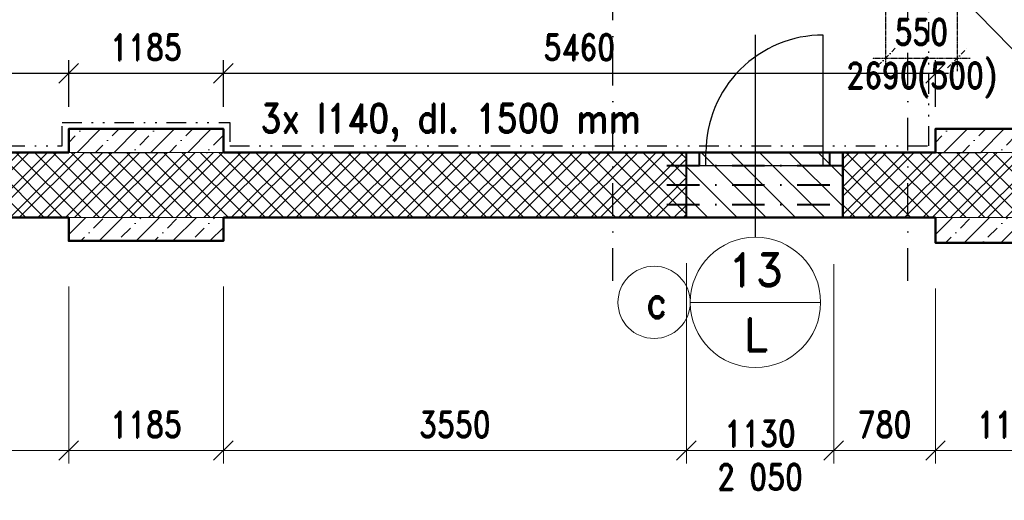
# Model space of a CAD drawing. Header units: millimetres. Extents: x -33711 to 550618, y -222428 to 596511.
# Tile 474 of 656: x 315595 to 323147, y -12908 to -9220. Entities that reach past the tile are written whole.
import ezdxf
from ezdxf.enums import TextEntityAlignment as Align

# ---------------------------------------------------------------- set-up
doc = ezdxf.new("R2010")
doc.units = ezdxf.units.MM
doc.linetypes.add('DASHDOT', pattern=[0.5, 0.25, -0.125, 0, -0.125])
doc.linetypes.add('DIVIDE', pattern=[8, 3, -1.5, 0.25, -1.5, 0.25, -1.5])
for name, color, linetype, lineweight in [('CKBUBLINY', 1, 'Continuous', 18), ('CKBUBLINY_POPIS', 3, 'Continuous', 25), ('IN_C_TLUSTA', 5, 'Continuous', 50), ('IN_KOTY', 4, 'Continuous', 13), ('IN_NS_TLUSTA', 1, 'Continuous', 40), ('IN_SRAFY', 8, 'Continuous', 9)]:
    doc.layers.add(name, color=color, linetype=linetype, lineweight=lineweight)
for name, color, linetype in [('IN_ podhledy', 2, 'Continuous'), ('IN_BP_SRAFA', 40, 'Continuous'), ('IN_C_OSA', 6, 'DASHDOT'), ('IN_C_TENKA', 7, 'Continuous'), ('IN_NS_TENKA', 20, 'Continuous'), ('IN_NS_VYPLNE OTVORU', 16, 'Continuous'), ('IN_TEXT', 7, 'Continuous')]:
    doc.layers.add(name, color=color, linetype=linetype)
doc.styles.add('Koty', font='romand.shx', dxfattribs={"width": 0.8})
doc.styles.add('ROMAND', font='romand.shx', dxfattribs={"width": 0.85})
doc.styles.get("Standard").update_dxf_attribs({"font": 'romand.shx', "width": 0.8})
doc.dimstyles.new('IN_100', dxfattribs={"dimtxt": 200, "dimasz": 150, "dimexe": 100, "dimexo": 350, "dimgap": 100, "dimtad": 1, "dimdec": 4, "dimrnd": 5, "dimdsep": 46, "dimtxsty": 'Koty', "dimblk": 'OBLIQUE', "dimcen": 40, "dimdle": 100, "dimclrd": 256, "dimclrt": 7, "dimadec": 0, "dimazin": 0, "dimtfac": 1, "dimtdec": 4, "dimtmove": 1, "dimatfit": 3, "dimldrblk": 'ARCHTICK', "dimfxl": 500, "dimtolj": 1, "dimtzin": 0, "dimlwd": -1, "dimlwe": -1, "dimarcsym": 0})
pattern_1 = [(45, (0, 0), (-106.06602, 106.06602), []), (45, (70.71, 0), (-106.06602, 106.06602), []), (135, (0, 0), (-70.710678, -70.710678), [])]

# ---------------------------------------------------------------- blocks, each defined once
blk = doc.blocks.new('_Oblique')
at = {"color": 0, "linetype": 'ByBlock', "lineweight": -2}
blk.add_line((-0.5, -0.5), (0.5, 0.5), dxfattribs=at)
blk = doc.blocks.new('*D127')
at = {"layer": 'DEFPOINTS', "color": 0, "transparency": 16777216}
for p in [(320708.5, -10737.6), (317157.5, -10917.6), (320708.5, -12524.9)]:
    blk.add_point(p, dxfattribs=at)
at = {"layer": 'IN_KOTY', "color": 0, "transparency": 16777216}
for p, q in [((320708.5, -11087.6), (320708.5, -12624.9)), ((317157.5, -11267.6), (317157.5, -12624.9))]:
    blk.add_line(p, q, dxfattribs=at)
at = {"layer": 'IN_KOTY', "transparency": 16777216}
blk.add_line((317057.5, -12524.9), (320808.5, -12524.9), dxfattribs=at)
at = {"layer": 'IN_KOTY', "transparency": 16777216, "xscale": 150, "yscale": 150, "zscale": 150, "rotation": 180}
blk.add_blockref('_Oblique', (317157.5, -12524.9), dxfattribs=at)
at = {"layer": 'IN_KOTY', "transparency": 16777216, "xscale": 150, "yscale": 150, "zscale": 150}
blk.add_blockref('_Oblique', (320708.5, -12524.9), dxfattribs=at)
at = {"layer": 'IN_KOTY', "color": 7, "transparency": 16777216, "insert": (318933, -12324.9), "char_height": 200, "attachment_point": 5, "style": 'Koty'}
blk.add_mtext('\\A1;3550', dxfattribs=at)
blk = doc.blocks.new('_ArchTick')
at = {"color": 0, "linetype": 'ByBlock', "lineweight": 13, "const_width": 0.15}
blk.add_lwpolyline([(-0.5, -0.5), (0.5, 0.5)], dxfattribs=at)
blk = doc.blocks.new('*D128')
at = {"layer": 'DEFPOINTS', "color": 0, "transparency": 16777216}
for p in [(320708.5, -10737.6), (321838, -10744.6), (321838, -12524.9)]:
    blk.add_point(p, dxfattribs=at)
at = {"layer": 'IN_KOTY', "color": 0, "transparency": 16777216}
for p, q in [((320708.5, -11087.6), (320708.5, -12624.9)), ((321838, -11094.6), (321838, -12624.9))]:
    blk.add_line(p, q, dxfattribs=at)
at = {"layer": 'IN_KOTY', "transparency": 16777216}
blk.add_line((320608.5, -12524.9), (321938, -12524.9), dxfattribs=at)
at = {"layer": 'IN_KOTY', "transparency": 16777216, "xscale": 150, "yscale": 150, "zscale": 150, "rotation": 180}
blk.add_blockref('_Oblique', (320708.5, -12524.9), dxfattribs=at)
at = {"layer": 'IN_KOTY', "transparency": 16777216, "xscale": 150, "yscale": 150, "zscale": 150}
blk.add_blockref('_Oblique', (321838, -12524.9), dxfattribs=at)
at = {"layer": 'IN_KOTY', "color": 7, "transparency": 16777216, "insert": (321273.2, -12561.1), "char_height": 200, "attachment_point": 5, "style": 'Koty'}
blk.add_mtext('\\A1;1130\\P2 050', dxfattribs=at)
blk = doc.blocks.new('CK_BUBBLE_2_0_0')
at = {"color": 0, "linetype": 'ByBlock', "lineweight": -2}
blk.add_line((1, 0), (-1, 0), dxfattribs=at)
blk.add_circle((0, 0), 1, dxfattribs=at)
blk = doc.blocks.new('*D382')
at = {"layer": 'DEFPOINTS', "color": 0, "transparency": 16777216}
for p in [(313285.5, -10737.6), (315971.5, -10917.6), (315971.5, -12524.9)]:
    blk.add_point(p, dxfattribs=at)
at = {"layer": 'IN_KOTY', "color": 0, "transparency": 16777216}
for p, q in [((313285.5, -11087.6), (313285.5, -12624.9)), ((315971.5, -11267.6), (315971.5, -12624.9))]:
    blk.add_line(p, q, dxfattribs=at)
at = {"layer": 'IN_KOTY', "transparency": 16777216}
blk.add_line((313185.5, -12524.9), (316071.5, -12524.9), dxfattribs=at)
at = {"layer": 'IN_KOTY', "transparency": 16777216, "xscale": 150, "yscale": 150, "zscale": 150, "rotation": 180}
blk.add_blockref('_Oblique', (313285.5, -12524.9), dxfattribs=at)
at = {"layer": 'IN_KOTY', "transparency": 16777216, "xscale": 150, "yscale": 150, "zscale": 150}
blk.add_blockref('_Oblique', (315971.5, -12524.9), dxfattribs=at)
at = {"layer": 'IN_KOTY', "color": 7, "transparency": 16777216, "insert": (314628.5, -12324.9), "char_height": 200, "attachment_point": 5, "style": 'Koty'}
blk.add_mtext('\\A1;2685', dxfattribs=at)
blk = doc.blocks.new('*D383')
at = {"layer": 'DEFPOINTS', "color": 0, "transparency": 16777216}
for p in [(315971.5, -10917.6), (317157.5, -10917.6), (317157.5, -12524.9)]:
    blk.add_point(p, dxfattribs=at)
at = {"layer": 'IN_KOTY', "color": 0, "transparency": 16777216}
for p, q in [((315971.5, -11267.6), (315971.5, -12624.9)), ((317157.5, -11267.6), (317157.5, -12624.9))]:
    blk.add_line(p, q, dxfattribs=at)
at = {"layer": 'IN_KOTY', "transparency": 16777216}
blk.add_line((315871.5, -12524.9), (317257.5, -12524.9), dxfattribs=at)
at = {"layer": 'IN_KOTY', "transparency": 16777216, "xscale": 150, "yscale": 150, "zscale": 150, "rotation": 180}
blk.add_blockref('_Oblique', (315971.5, -12524.9), dxfattribs=at)
at = {"layer": 'IN_KOTY', "transparency": 16777216, "xscale": 150, "yscale": 150, "zscale": 150}
blk.add_blockref('_Oblique', (317157.5, -12524.9), dxfattribs=at)
at = {"layer": 'IN_KOTY', "color": 7, "transparency": 16777216, "insert": (316564.5, -12324.9), "char_height": 200, "attachment_point": 5, "style": 'Koty'}
blk.add_mtext('\\A1;1185', dxfattribs=at)
blk = doc.blocks.new('*D384')
at = {"layer": 'DEFPOINTS', "color": 0, "transparency": 16777216}
for p in [(321838, -10744.6), (322618.5, -10931.6), (322618.5, -12524.9)]:
    blk.add_point(p, dxfattribs=at)
at = {"layer": 'IN_KOTY', "color": 0, "transparency": 16777216}
for p, q in [((321838, -11094.6), (321838, -12624.9)), ((322618.5, -11281.6), (322618.5, -12624.9))]:
    blk.add_line(p, q, dxfattribs=at)
at = {"layer": 'IN_KOTY', "transparency": 16777216}
blk.add_line((321738, -12524.9), (322718.5, -12524.9), dxfattribs=at)
at = {"layer": 'IN_KOTY', "transparency": 16777216, "xscale": 150, "yscale": 150, "zscale": 150, "rotation": 180}
blk.add_blockref('_Oblique', (321838, -12524.9), dxfattribs=at)
at = {"layer": 'IN_KOTY', "transparency": 16777216, "xscale": 150, "yscale": 150, "zscale": 150}
blk.add_blockref('_Oblique', (322618.5, -12524.9), dxfattribs=at)
at = {"layer": 'IN_KOTY', "color": 7, "transparency": 16777216, "insert": (322228.2, -12324.9), "char_height": 200, "attachment_point": 5, "style": 'Koty'}
blk.add_mtext('\\A1;780', dxfattribs=at)
blk = doc.blocks.new('*D385')
at = {"layer": 'DEFPOINTS', "color": 0, "transparency": 16777216}
for p in [(322618.5, -10931.6), (323804.5, -10931.6), (323804.5, -12524.9)]:
    blk.add_point(p, dxfattribs=at)
at = {"layer": 'IN_KOTY', "color": 0, "transparency": 16777216}
for p, q in [((322618.5, -11281.6), (322618.5, -12624.9)), ((323804.5, -11281.6), (323804.5, -12624.9))]:
    blk.add_line(p, q, dxfattribs=at)
at = {"layer": 'IN_KOTY', "transparency": 16777216}
blk.add_line((322518.5, -12524.9), (323904.5, -12524.9), dxfattribs=at)
at = {"layer": 'IN_KOTY', "transparency": 16777216, "xscale": 150, "yscale": 150, "zscale": 150, "rotation": 180}
blk.add_blockref('_Oblique', (322618.5, -12524.9), dxfattribs=at)
at = {"layer": 'IN_KOTY', "transparency": 16777216, "xscale": 150, "yscale": 150, "zscale": 150}
blk.add_blockref('_Oblique', (323804.5, -12524.9), dxfattribs=at)
at = {"layer": 'IN_KOTY', "color": 7, "transparency": 16777216, "insert": (323211.5, -12324.9), "char_height": 200, "attachment_point": 5, "style": 'Koty'}
blk.add_mtext('\\A1;1185', dxfattribs=at)
blk = doc.blocks.new('*D428')
at = {"layer": 'DEFPOINTS', "color": 0, "transparency": 16777216}
for p in [(315971.5, -10237.6), (315427.4, -10737.6), (315971.5, -10737.6)]:
    blk.add_point(p, dxfattribs=at)
at = {"layer": 'IN_KOTY', "transparency": 16777216}
blk.add_line((315427.4, -10137.6), (315427.4, -10837.6), dxfattribs=at)
at = {"layer": 'IN_KOTY', "color": 0, "transparency": 16777216}
for p, q in [((315621.5, -10237.6), (315327.4, -10237.6)), ((315621.5, -10737.6), (315327.4, -10737.6))]:
    blk.add_line(p, q, dxfattribs=at)
at = {"layer": 'IN_KOTY', "transparency": 16777216, "xscale": 150, "yscale": 150, "zscale": 150}
for p, rotation in [((315427.4, -10237.6), 90), ((315427.4, -10737.6), 270)]:
    blk.add_blockref('_Oblique', p, dxfattribs=dict(at, rotation=rotation))
at = {"layer": 'IN_KOTY', "color": 7, "transparency": 16777216, "insert": (315113.6, -9948.9), "char_height": 200, "attachment_point": 5, "rotation": 90, "style": 'Koty'}
blk.add_mtext('\\A1;500', dxfattribs=at)
blk = doc.blocks.new('*D429')
at = {"layer": 'DEFPOINTS', "color": 0, "linetype": 'DASHDOT', "transparency": 16777216}
for p in [(322235.5, -8267.6), (322785.5, -8267.6), (322785.5, -9514.3)]:
    blk.add_point(p, dxfattribs=at)
at = {"layer": 'IN_NS_TENKA', "color": 0, "linetype": 'DASHDOT', "transparency": 16777216}
for p, q in [((322235.5, -8617.6), (322235.5, -9614.3)), ((322785.5, -8617.6), (322785.5, -9614.3))]:
    blk.add_line(p, q, dxfattribs=at)
at = {"layer": 'IN_NS_TENKA', "linetype": 'DASHDOT', "transparency": 16777216}
blk.add_line((322135.5, -9514.3), (322885.5, -9514.3), dxfattribs=at)
at = {"layer": 'IN_NS_TENKA', "linetype": 'DASHDOT', "transparency": 16777216, "xscale": 150, "yscale": 150, "zscale": 150, "rotation": 180}
blk.add_blockref('_Oblique', (322235.5, -9514.3), dxfattribs=at)
at = {"layer": 'IN_NS_TENKA', "linetype": 'DASHDOT', "transparency": 16777216, "xscale": 150, "yscale": 150, "zscale": 150}
blk.add_blockref('_Oblique', (322785.5, -9514.3), dxfattribs=at)
at = {"layer": 'IN_NS_TENKA', "color": 7, "linetype": 'DASHDOT', "transparency": 16777216, "insert": (322510.5, -9514.3), "char_height": 200, "attachment_point": 5, "style": 'Koty'}
blk.add_mtext('\\A1;550\\P2690(500)', dxfattribs=at)
blk = doc.blocks.new('*D783')
at = {"layer": 'DEFPOINTS', "color": 0, "transparency": 16777216}
for p in [(315971.5, -9630.9), (310635.5, -10237.6), (315971.5, -10237.6)]:
    blk.add_point(p, dxfattribs=at)
at = {"layer": 'IN_ podhledy', "color": 0, "transparency": 16777216}
for p, q in [((310635.5, -9887.6), (310635.5, -9530.9)), ((315971.5, -9887.6), (315971.5, -9530.9))]:
    blk.add_line(p, q, dxfattribs=at)
at = {"layer": 'IN_ podhledy', "transparency": 16777216}
blk.add_line((310535.5, -9630.9), (316071.5, -9630.9), dxfattribs=at)
at = {"layer": 'IN_ podhledy', "transparency": 16777216, "xscale": 150, "yscale": 150, "zscale": 150, "rotation": 180}
blk.add_blockref('_Oblique', (310635.5, -9630.9), dxfattribs=at)
at = {"layer": 'IN_ podhledy', "transparency": 16777216, "xscale": 150, "yscale": 150, "zscale": 150}
blk.add_blockref('_Oblique', (315971.5, -9630.9), dxfattribs=at)
at = {"layer": 'IN_ podhledy', "color": 7, "transparency": 16777216, "insert": (313303.5, -9430.9), "char_height": 200, "attachment_point": 5, "style": 'Koty'}
blk.add_mtext('\\A1;5335', dxfattribs=at)
blk = doc.blocks.new('*D784')
at = {"layer": 'DEFPOINTS', "color": 0, "transparency": 16777216}
for p in [(317157.5, -9630.9), (315971.5, -10237.6), (317157.5, -10237.6)]:
    blk.add_point(p, dxfattribs=at)
at = {"layer": 'IN_ podhledy', "color": 0, "transparency": 16777216}
for p, q in [((315971.5, -9887.6), (315971.5, -9530.9)), ((317157.5, -9887.6), (317157.5, -9530.9))]:
    blk.add_line(p, q, dxfattribs=at)
at = {"layer": 'IN_ podhledy', "transparency": 16777216}
blk.add_line((315871.5, -9630.9), (317257.5, -9630.9), dxfattribs=at)
at = {"layer": 'IN_ podhledy', "transparency": 16777216, "xscale": 150, "yscale": 150, "zscale": 150, "rotation": 180}
blk.add_blockref('_Oblique', (315971.5, -9630.9), dxfattribs=at)
at = {"layer": 'IN_ podhledy', "transparency": 16777216, "xscale": 150, "yscale": 150, "zscale": 150}
blk.add_blockref('_Oblique', (317157.5, -9630.9), dxfattribs=at)
at = {"layer": 'IN_ podhledy', "color": 7, "transparency": 16777216, "insert": (316564.5, -9430.9), "char_height": 200, "attachment_point": 5, "style": 'Koty'}
blk.add_mtext('\\A1;1185', dxfattribs=at)
blk = doc.blocks.new('*D785')
at = {"layer": 'DEFPOINTS', "color": 0, "transparency": 16777216}
for p in [(322618.5, -9630.9), (317157.5, -10237.6), (322618.5, -10237.6)]:
    blk.add_point(p, dxfattribs=at)
at = {"layer": 'IN_ podhledy', "color": 0, "transparency": 16777216}
for p, q in [((317157.5, -9887.6), (317157.5, -9530.9)), ((322618.5, -9887.6), (322618.5, -9530.9))]:
    blk.add_line(p, q, dxfattribs=at)
at = {"layer": 'IN_ podhledy', "transparency": 16777216}
blk.add_line((317057.5, -9630.9), (322718.5, -9630.9), dxfattribs=at)
at = {"layer": 'IN_ podhledy', "transparency": 16777216, "xscale": 150, "yscale": 150, "zscale": 150, "rotation": 180}
blk.add_blockref('_Oblique', (317157.5, -9630.9), dxfattribs=at)
at = {"layer": 'IN_ podhledy', "transparency": 16777216, "xscale": 150, "yscale": 150, "zscale": 150}
blk.add_blockref('_Oblique', (322618.5, -9630.9), dxfattribs=at)
at = {"layer": 'IN_ podhledy', "color": 7, "transparency": 16777216, "insert": (319888, -9430.9), "char_height": 200, "attachment_point": 5, "style": 'Koty'}
blk.add_mtext('\\A1;5460', dxfattribs=at)

msp = doc.modelspace()

# ---------------------------------------------------------------- hatches: boundary and pattern name
at = {"layer": 'IN_BP_SRAFA', "lineweight": 30}
h = msp.add_hatch(dxfattribs=at)
h.set_pattern_fill('ANSI31', color=256, scale=50, angle=90)
h.set_pattern_definition([(135, (-1929.52, 2e-10), (-112.2532, -112.2532), [])])
h.paths.add_polyline_path([(321308.47666, -10337.56486), (320808.47666, -10337.56486), (320708.47666, -10337.56486), (320708.47666, -10737.56486), (321308.47666, -10737.56486)])
h.paths.add_polyline_path([(320808.47666, -10237.56486), (320708.47666, -10237.56486), (320708.47666, -10337.56486), (320808.47666, -10337.56486)])
h.paths.add_polyline_path([(320858.47666, -10237.56486), (320808.47666, -10237.56486), (320808.47666, -10337.56486), (320858.47666, -10337.56486)])
h.paths.add_polyline_path([(321308.47666, -10237.56486), (320858.47666, -10237.56486), (320858.47666, -10337.56486), (321308.47666, -10337.56486)])
h.paths.add_polyline_path([(321758.47666, -10237.56486), (321308.47666, -10237.56486), (321308.47666, -10337.56486), (321758.47666, -10337.56486)])
h.paths.add_polyline_path([(321808.47666, -10237.56486), (321758.47666, -10237.56486), (321758.47666, -10337.56486), (321808.47666, -10337.56486)])
h.paths.add_polyline_path([(321908.47666, -10237.56486), (321808.47666, -10237.56486), (321808.47666, -10337.56486), (321908.47666, -10337.56486)])
h.paths.add_polyline_path([(321908.47666, -10337.56486), (321808.47666, -10337.56486), (321308.47666, -10337.56486), (321308.47666, -10737.56486), (321908.47666, -10737.56486)])
at = {"layer": 'IN_SRAFY'}
h = msp.add_hatch(dxfattribs=at)
h.set_pattern_fill('BETON-PROSTY', color=256, scale=50, pattern_type=2)
h.set_pattern_definition([(45, (13167, 0), (-141.42136, 141.42136), []), (45, (13308.42, 0), (-70.71068, 212.13203), [100, -50, 0, -50])])
h.paths.add_polyline_path([(317157.47666, -10057.56486), (315971.47666, -10057.56486), (315971.47666, -10237.56398), (317157.47666, -10237.56398)])
h.paths.add_polyline_path([(317157.47666, -10737.56573), (315971.47666, -10737.56486), (315971.47666, -10917.56486), (317157.47666, -10917.56486)])
h = msp.add_hatch(dxfattribs=at)
h.set_pattern_fill('BETON-PROSTY', color=256, scale=50, pattern_type=2)
h.set_pattern_definition([(45, (19814, 0), (-141.42136, 141.42136), []), (45, (19955.42, 0), (-70.71068, 212.13203), [100, -50, 0, -50])])
h.paths.add_polyline_path([(323804.47666, -10057.56486), (322618.47666, -10057.56486), (322618.47666, -10237.56398), (323804.47666, -10237.56486)])
h.paths.add_polyline_path([(323804.77895, -10737.56486), (322618.47666, -10737.56486), (322618.47666, -10931.58989), (323804.47666, -10931.58989)])
h = msp.add_hatch(dxfattribs=at)
h.set_pattern_fill('ZDIVO-STR_PEV', color=256, scale=50, pattern_type=2)
h.set_pattern_definition(pattern_1)
h.paths.add_polyline_path([(314145.47557, -10237.56876), (314045.48207, -10237.56876), (313285.47666, -10237.56573), (313285.47666, -10737.56573), (314145.47557, -10737.56486)])
h.paths.add_polyline_path([(320145.47557, -10237.56876), (320045.48207, -10237.56876), (314245.48207, -10237.56763), (314245.48207, -10237.56876), (314145.47557, -10237.56876), (314145.47557, -10737.56486), (315971.47666, -10737.56486), (317208.47666, -10737.56486), (320145.47557, -10737.56486)])
h.paths.add_polyline_path([(320708.47666, -10237.56398), (320245.48207, -10237.56436), (320245.48207, -10237.56876), (320145.47557, -10237.56876), (320145.47557, -10737.56486), (320708.47666, -10737.56486)])
h = msp.add_hatch(dxfattribs=at)
h.set_pattern_fill('ZDIVO-STR_PEV', color=256, scale=50, pattern_type=2)
h.set_pattern_definition(pattern_1)
edge = h.paths.add_edge_path()
edge.add_line((323613.68928, -10237.56486), (322618.47666, -10237.56486))
edge.add_line((322618.47666, -10237.56486), (322505.48207, -10237.56486))
edge.add_line((322505.48207, -10237.56486), (322505.48207, -10237.56876))
edge.add_line((322505.48207, -10237.56876), (321908.47666, -10237.56398))
edge.add_line((321908.47666, -10237.56398), (321908.47666, -10737.56486))
edge.add_line((321908.47666, -10737.56486), (322618.47666, -10737.56486))
edge.add_line((322618.47666, -10737.56486), (323563.4569, -10737.56486))
edge.add_arc((323189.12726, -10725.0282), 374.53951, 358.081825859, 366.168274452)
edge.add_arc((323365.24485, -10435.22631), 317.48178, 308.18166878, 398.505624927)
edge = h.paths.add_edge_path()
edge.add_line((325525.47557, -10237.56486), (323804.47666, -10237.56486))
edge.add_line((323804.47666, -10237.56486), (323613.68928, -10237.56486))
edge.add_arc((323365.24485, -10435.22631), 317.48178, -51.81833122, 38.505624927, ccw=False)
edge.add_arc((323189.12726, -10725.0282), 374.53951, -1.918174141, 6.168274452, ccw=False)
edge.add_line((323563.4569, -10737.56486), (323855.47666, -10737.56486))
edge.add_line((323855.47666, -10737.56486), (325525.47557, -10737.56486))
edge.add_line((325525.47557, -10737.56486), (325525.47557, -10237.56486))
h.paths.add_polyline_path([(327608.47666, -10237.56486), (325525.47557, -10237.56486), (325525.47557, -10737.56486), (327608.47666, -10737.56486)])

# ---------------------------------------------------------------- linework, layer by layer
at = {"layer": 'CKBUBLINY'}
msp.add_circle((320460.74112, -11388.71992), 277.2661, dxfattribs=at)
at = {"layer": 'IN_ podhledy', "linetype": 'DIVIDE', "ltscale": 50}
msp.add_lwpolyline([(290000.47666, -8317.56486), (290000.47666, -10037.56573), (290880.47666, -10037.56573), (290880.47666, -10187.56485), (296114.47666, -10187.56399), (296114.47666, -10007.56486), (297500.47666, -10007.56486), (297500.47667, -10187.56477), (302754.47666, -10187.56399), (302754.47666, -10007.56486), (304091.47666, -10007.56486), (304091.47666, -10187.56398), (309370.47666, -10187.56398), (309370.47666, -10007.56486), (310685.47666, -10007.56486), (310685.47666, -10187.56486), (315921.47666, -10187.56486), (315921.47666, -10007.56486), (317207.47666, -10007.56486), (317207.47666, -10187.56398), (322568.47666, -10187.56398), (322568.47666, -8317.56486)], close=True, dxfattribs=at)
at = {"layer": 'IN_C_OSA', "color": 4, "ltscale": 1000}
for p, q in [((320145.47557, -11223.72868), (320145.47557, 15993.75208)), ((322405.47557, -11223.72868), (322405.47557, 15993.75208))]:
    msp.add_line(p, q, dxfattribs=at)
at = {"layer": 'IN_C_OSA', "color": 4, "ltscale": 2500}
msp.add_line((291091.3862, -10237.56486), (356092.68823, -10237.56398), dxfattribs=at)
at = {"layer": 'IN_C_TLUSTA'}
for p, q in [((315971.47666, -10237.56486), (313285.47666, -10237.56573)), ((322618.47666, -10237.56398), (317157.47666, -10237.56486)), ((321874.9584, -10237.56398), (321908.47666, -10237.56486)), ((321908.47666, -10237.56486), (321908.47666, -10737.56486)), ((315971.47666, -10737.56486), (313285.47666, -10737.56573)), ((322618.47666, -10737.56486), (317157.47666, -10737.56486))]:
    msp.add_line(p, q, dxfattribs=at)
for points in [[(315971.47666, -10237.56398), (315971.47666, -10057.56486), (317157.47666, -10057.56486), (317157.47666, -10237.56398)], [(322618.47666, -10237.56398), (322618.47666, -10057.56486), (323804.47666, -10057.56486), (323804.47666, -10237.56486), (327608.47666, -10237.56486)], [(315971.47666, -10737.56573), (315971.47666, -10917.56486), (317157.47666, -10917.56486), (317157.47666, -10737.56573)], [(322618.47666, -10737.56486), (322618.47666, -10931.58989), (323804.47666, -10931.58989), (323804.77895, -10737.56486), (327608.47666, -10737.56486)]]:
    msp.add_lwpolyline(points, dxfattribs=at)
at = {"layer": 'IN_NS_TLUSTA'}
for p, q in [((320708.47666, -10737.56486), (320708.47666, -10237.56486)), ((320708.47666, -10237.56486), (320808.47666, -10237.56486)), ((320808.47666, -10337.56486), (320808.47666, -10237.56486)), ((321808.47666, -10237.56486), (321908.47666, -10237.56486)), ((321808.47666, -10337.56486), (321808.47666, -10237.56486)), ((321908.47666, -10737.56486), (321908.47666, -10237.56486)), ((320708.47666, -10337.56486), (320808.47666, -10337.56486)), ((321808.47666, -10337.56486), (321908.47666, -10337.56486))]:
    msp.add_line(p, q, dxfattribs=at)
at = {"layer": 'IN_NS_TLUSTA', "linetype": 'DASHDOT', "ltscale": 1000}
for p, q in [((320558.47666, -10337.56296), (322058.47666, -10337.56296)), ((320558.47666, -10487.56296), (322058.47666, -10487.56296)), ((320558.47666, -10637.56296), (322058.47666, -10637.56296))]:
    msp.add_line(p, q, dxfattribs=at)
at = {"layer": 'IN_NS_VYPLNE OTVORU'}
for p, q in [((320808.47666, -10237.56486), (321808.47666, -10237.56486)), ((320858.47666, -10337.56486), (320858.47666, -10237.56486)), ((321758.47666, -10337.56486), (321758.47666, -10237.56486)), ((320808.47666, -10337.56486), (321808.47666, -10337.56486))]:
    msp.add_line(p, q, dxfattribs=at)
msp.add_lwpolyline([(321758.47666, -10237.56486), (321758.47666, -9337.56486, 0.4142135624), (320858.47666, -10237.56486)], format="xyb", dxfattribs=at)
at = {"layer": 'IN_SRAFY'}
for p, q in [((315971.47666, -10237.56486), (317208.47666, -10237.56486)), ((322618.47666, -10237.56486), (323855.47666, -10237.56486)), ((315971.47666, -10737.56486), (317208.47666, -10737.56486)), ((322618.47666, -10737.56486), (323855.47666, -10737.56486))]:
    msp.add_line(p, q, dxfattribs=at)
at = {"layer": 'IN_TEXT', "linetype": 'ByBlock'}
msp.add_line((321238.00722, -10888.71992), (321238.00722, -9336.28642), dxfattribs=at)

# ---------------------------------------------------------------- block references
at = {"layer": 'CKBUBLINY'}
ref = msp.add_blockref('CK_BUBBLE_2_0_0', (321238.00722, -11388.71992), dxfattribs=dict(at, xscale=500, yscale=500, zscale=500))
ref.add_attrib('NUM1', '13', dxfattribs={"layer": 'CKBUBLINY_POPIS', "height": 250}).set_placement((321238.00722, -11263.71992), align=Align.CENTER)
ref.add_attrib('NUM2', 'L', dxfattribs={"layer": 'CKBUBLINY_POPIS', "height": 250}).set_placement((321238.00722, -11513.71992), align=Align.TOP_CENTER)

# ---------------------------------------------------------------- texts
at = {"layer": 'IN_NS_TLUSTA', "insert": (317443.2212, -10152.63502), "char_height": 220, "width": 4093.9128896, "attachment_point": 7, "style": 'ROMAND'}
msp.add_mtext('3x I140, dl. 1500 mm', dxfattribs=at)
at = {"layer": 'IN_TEXT', "insert": (320398.06597, -11510.28206), "char_height": 250, "width": 2497.377199, "attachment_point": 7, "style": 'ROMAND'}
msp.add_mtext('{\\C0;c}', dxfattribs=at)

# ---------------------------------------------------------------- dimensions: what is measured, and where the dimension line sits
at = {"layer": 'IN_ podhledy'}
for base, p1, p2, picture, middle in [((315971.47666, -9630.85979), (310635.47666, -10237.56398), (315971.47666, -10237.56398), '*D783', (313303.47666, -9430.85979)), ((317157.47666, -9630.85979), (315971.47666, -10237.56398), (317157.47666, -10237.56486), '*D784', (316564.47666, -9430.85979)), ((322618.47666, -9630.85979), (317157.47666, -10237.56486), (322618.47666, -10237.56486), '*D785', (319887.97666, -9430.85979))]:
    dim = msp.add_linear_dim(base=base, p1=p1, p2=p2, dimstyle='IN_100', dxfattribs=at)
    dim.commit()
    dim.dimension.update_dxf_attribs({"geometry": picture, "text_midpoint": middle})
at = {"layer": 'IN_KOTY'}
dim = msp.add_linear_dim(base=(315427.36187, -10737.56573), p1=(315971.47666, -10237.56486), p2=(315971.47666, -10737.56573), angle=90, dimstyle='IN_100', dxfattribs=at)
dim.commit()
dim.dimension.update_dxf_attribs({"geometry": '*D428', "text_midpoint": (315313.59404, -9948.88598), "dimtype": 160})
for base, p1, p2, picture, middle in [((315971.47666, -12524.94067), (313285.47666, -10737.56573), (315971.47666, -10917.56486), '*D382', (314628.47666, -12324.94067)), ((320708.47666, -12524.94067), (317157.47666, -10917.56486), (320708.47666, -10737.56486), '*D127', (318932.97666, -12324.94067)), ((322618.47666, -12524.9398), (321838.00722, -10744.57737), (322618.47666, -10931.58989), '*D384', (322228.24194, -12324.9398)), ((317157.47666, -12524.94067), (315971.47666, -10917.56486), (317157.47666, -10917.56486), '*D383', (316564.47666, -12324.94067)), ((323804.47666, -12524.9398), (322618.47666, -10931.58989), (323804.47666, -10931.58989), '*D385', (323211.47666, -12324.9398))]:
    dim = msp.add_linear_dim(base=base, p1=p1, p2=p2, dimstyle='IN_100', dxfattribs=at)
    dim.commit()
    dim.dimension.update_dxf_attribs({"geometry": picture, "text_midpoint": middle})
dim = msp.add_linear_dim(base=(321838.00722, -12524.9398), p1=(320708.47666, -10737.56486), p2=(321838.00722, -10744.57737), text='<>\\P2 050', dimstyle='IN_100', dxfattribs=at)
dim.commit()
dim.dimension.update_dxf_attribs({"geometry": '*D128', "text_midpoint": (321273.23288, -12927.7359), "dimtype": 160})
at = {"layer": 'IN_NS_TENKA', "linetype": 'DASHDOT'}
dim = msp.add_linear_dim(base=(322785.47666, -9514.27208), p1=(322235.47666, -8267.56486), p2=(322785.47666, -8267.56486), text='<>\\P2690(500)', dimstyle='IN_100', override={"dimtmove": 2}, dxfattribs=at)
dim.commit()
dim.dimension.update_dxf_attribs({"geometry": '*D429', "text_midpoint": (322510.47666, -9514.27208), "dimtype": 160})

# ---------------------------------------------------------------- leaders
at = {"layer": 'IN_C_TENKA'}
msp.add_leader([(321855.1052, -8056.32751), (323417.87287, -9660.08958), (328207.47244, -9660.08958)], dimstyle='IN_100', override={"dimgap": 150, "dimtad": 0, "dimfxl": 0.5}, dxfattribs=at)

doc.saveas('drawing.dxf')
